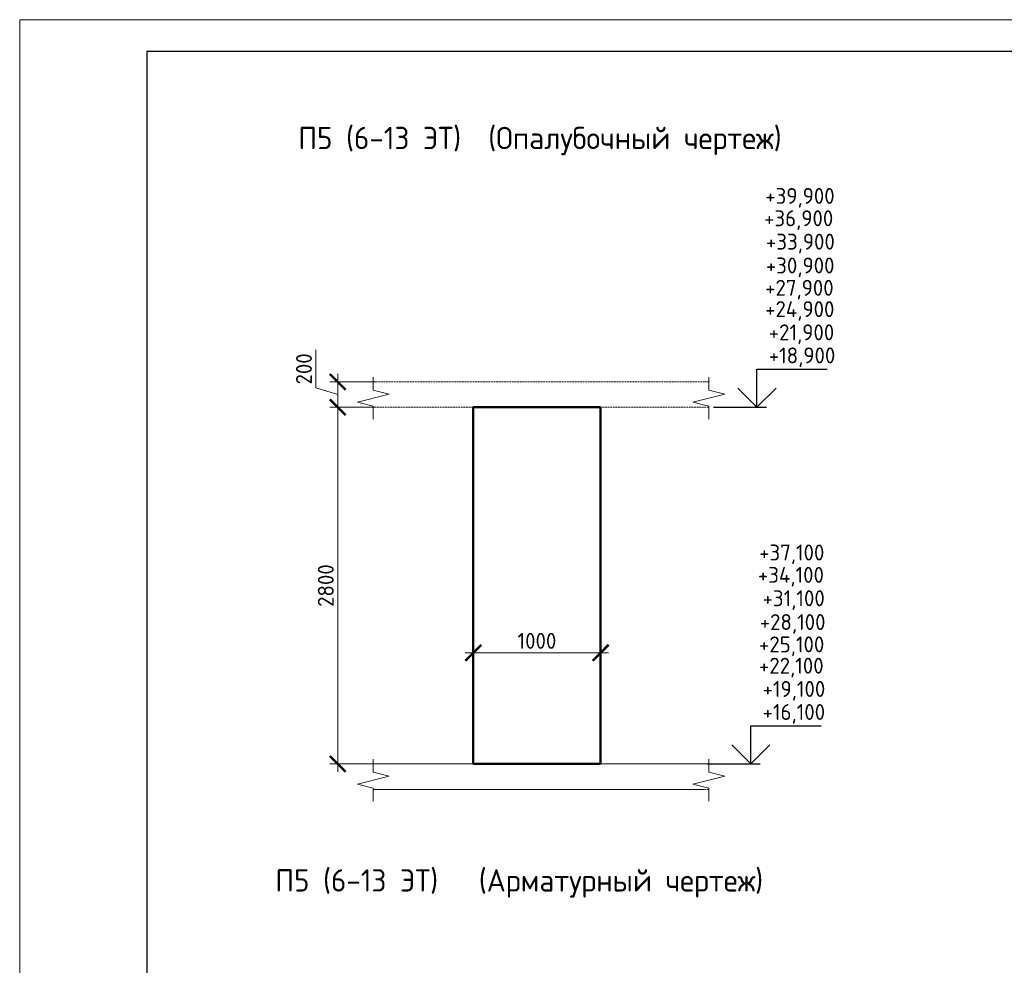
# Model space of a CAD drawing. Header units: millimetres. Extents: x 369815 to 1481759, y -423071 to -27917.
# Tile 219 of 380: x 632859 to 648328, y -250924 to -236074. Entities that reach past the tile are written whole.
import ezdxf

# ---------------------------------------------------------------- set-up
doc = ezdxf.new("R2010")
doc.units = ezdxf.units.MM
doc.linetypes.add('01 Штриховая _4 мм_', pattern=[6, 3.5, -2.5])
for name, color, linetype, lineweight in [('AF_Perekritie', 90, 'Continuous', 18), ('AF_Stena', 90, 'Continuous', 18), ('KR_Fundament', 253, 'Continuous', 18), ('РАЗМЕРЫ', 1, 'Continuous', 9), ('ТОНКИЕ', 7, 'Continuous', 9)]:
    doc.layers.add(name, color=color, linetype=linetype, lineweight=lineweight)
doc.layers.add('ТОЛСТЫЕ_ОСНОВНЫЕ', color=6, linetype='Continuous')
doc.styles.add('GOST-2.304_Type-B', font='GOST_Common.ttf')
doc.dimstyles.new('мой 25', dxfattribs={"dimscale": 100, "dimtxt": 2.5, "dimasz": 2.5, "dimexe": 1.25, "dimexo": 0.625, "dimtad": 1, "dimdec": 0, "dimlfac": 0.5, "dimtxsty": 'GOST-2.304_Type-B', "dimblk": 'ARCHTICK', "dimcen": 2.5, "dimdle": 1.25, "dimaunit": 1, "dimadec": 1, "dimazin": 2, "dimtfac": 1, "dimtdec": 0, "dimtmove": 1, "dimatfit": 3, "dimfxl": 6, "dimfxlon": 1, "dimtfill": 1, "dimlwd": -1, "dimlwe": -1, "dimarcsym": 0})

# ---------------------------------------------------------------- blocks, each defined once
blk = doc.blocks.new('_ArchTick')
at = {"color": 0, "linetype": 'ByBlock', "const_width": 0.15}
blk.add_lwpolyline([(-0.5, -0.5), (0.5, 0.5)], dxfattribs=at)
blk = doc.blocks.new('*D915')
at = {"layer": 'DEFPOINTS', "color": 0, "transparency": 16777216}
for p in [(641985, -243997), (639985, -244218), (641985, -246016)]:
    blk.add_point(p, dxfattribs=at)
at = {"layer": 'РАЗМЕРЫ', "color": 0, "linetype": 'Continuous', "transparency": 16777216}
for p, q in [((639985, -245416), (639985, -246141)), ((641985, -245416), (641985, -246141)), ((639860, -246016), (642110, -246016))]:
    blk.add_line(p, q, dxfattribs=at)
at = {"layer": 'РАЗМЕРЫ', "color": 0, "transparency": 16777216, "xscale": 250, "yscale": 250, "zscale": 250, "rotation": 180}
blk.add_blockref('_ArchTick', (639985, -246016), dxfattribs=at)
at = {"layer": 'РАЗМЕРЫ', "color": 0, "transparency": 16777216, "xscale": 250, "yscale": 250, "zscale": 250}
blk.add_blockref('_ArchTick', (641985, -246016), dxfattribs=at)
at = {"layer": 'РАЗМЕРЫ', "color": 0, "transparency": 16777216, "insert": (640985, -245829), "char_height": 250, "attachment_point": 5, "style": 'GOST-2.304_Type-B', "bg_fill": 3, "box_fill_scale": 1.1, "bg_fill_color": 256, "bg_fill_true_color": 13158600, "bg_fill_transparency": 0}
blk.add_mtext('1000', dxfattribs=at)
blk = doc.blocks.new('*D936')
at = {"layer": 'DEFPOINTS', "color": 0, "transparency": 16777216}
for p in [(638775, -241761), (637856, -242161), (638775, -242161)]:
    blk.add_point(p, dxfattribs=at)
at = {"layer": 'РАЗМЕРЫ', "color": 0, "linetype": 'Continuous', "transparency": 16777216}
for p, q in [((637512, -241858), (637512, -241258)), ((638456, -241761), (637731, -241761)), ((637856, -241636), (637856, -242286)), ((637856, -241961), (637512, -241858)), ((638456, -242161), (637731, -242161))]:
    blk.add_line(p, q, dxfattribs=at)
at = {"layer": 'РАЗМЕРЫ', "color": 0, "transparency": 16777216, "xscale": 250, "yscale": 250, "zscale": 250}
for p, rotation in [((637856, -241761), 90), ((637856, -242161), 270)]:
    blk.add_blockref('_ArchTick', p, dxfattribs=dict(at, rotation=rotation))
at = {"layer": 'РАЗМЕРЫ', "color": 0, "transparency": 16777216, "insert": (637325, -241558), "char_height": 250, "attachment_point": 5, "rotation": 90, "style": 'GOST-2.304_Type-B', "bg_fill": 3, "box_fill_scale": 1.1, "bg_fill_color": 256, "bg_fill_true_color": 13158600, "bg_fill_transparency": 0}
blk.add_mtext('200', dxfattribs=at)
blk = doc.blocks.new('*U78')
at = {"layer": 'ТОЛСТЫЕ_ОСНОВНЫЕ', "color": 6}
blk.add_lwpolyline([(20, 5), (415, 5), (415, 292), (20, 292)], close=True, dxfattribs=at)
at = {"layer": 'ТОНКИЕ'}
blk.add_lwpolyline([(0, 0), (420, 0), (420, 297), (0, 297)], close=True, dxfattribs=at)
blk = doc.blocks.new('*D939')
at = {"layer": 'DEFPOINTS', "color": 0, "transparency": 16777216}
for p in [(638775, -242161), (637856, -247761), (639334, -247761)]:
    blk.add_point(p, dxfattribs=at)
at = {"layer": 'РАЗМЕРЫ', "color": 0, "linetype": 'Continuous', "transparency": 16777216}
for p, q in [((637856, -242036), (637856, -247886)), ((638456, -242161), (637731, -242161)), ((638456, -247761), (637731, -247761))]:
    blk.add_line(p, q, dxfattribs=at)
at = {"layer": 'РАЗМЕРЫ', "color": 0, "transparency": 16777216, "xscale": 250, "yscale": 250, "zscale": 250}
for p, rotation in [((637856, -242161), 90), ((637856, -247761), 270)]:
    blk.add_blockref('_ArchTick', p, dxfattribs=dict(at, rotation=rotation))
at = {"layer": 'РАЗМЕРЫ', "color": 0, "transparency": 16777216, "insert": (637668, -244961), "char_height": 250, "attachment_point": 5, "rotation": 90, "style": 'GOST-2.304_Type-B', "bg_fill": 3, "box_fill_scale": 1.1, "bg_fill_color": 256, "bg_fill_true_color": 13158600, "bg_fill_transparency": 0}
blk.add_mtext('2800', dxfattribs=at)

msp = doc.modelspace()

# ---------------------------------------------------------------- linework, layer by layer
at = {"elevation": 3100}
for points in [[(644441, -241561.3), (645546.3, -241561.3)], [(644441, -242161.3), (644441, -241561.3)], [(644741, -241861.3), (644441, -242161.3), (644141, -241861.3)], [(643756.4, -242161.3), (644591, -242161.3)], [(644344.3, -247161.3), (645449.5, -247161.3)], [(644344.3, -247761.3), (644344.3, -247161.3)], [(644644.3, -247461.3), (644344.3, -247761.3), (644044.3, -247461.3)], [(643659.7, -247761.3), (644494.3, -247761.3)]]:
    msp.add_lwpolyline(points, dxfattribs=at)
at = {"layer": 'AF_Perekritie', "linetype": '01 Штриховая _4 мм_', "lineweight": 9}
for p, q in [((643605.2, -241761.3, 3100), (638414.4, -241761.3, 3100)), ((643605.3, -241761.3, 3100), (643686.7, -241761.3, 3100)), ((638414.4, -242161.3, 3100), (643605.2, -242161.3, 3100)), ((643686.7, -242161.3, 3100), (643605.3, -242161.3, 3100)), ((643605.3, -247761.3, 3100), (643686.7, -247761.3, 3100)), ((643686.7, -248161.3, 3100), (643605.3, -248161.3, 3100))]:
    msp.add_line(p, q, dxfattribs=at)
at = {"layer": 'AF_Stena', "lineweight": 50}
for p, q in [((641985.2, -242161.3, 3100), (639985.2, -242161.3, 3100)), ((639985.2, -242161.3, 3100), (639985.2, -247761.3, 3100)), ((641985.2, -247761.3, 3100), (641985.2, -242161.3, 3100)), ((639985.2, -247761.3, 3100), (641985.2, -247761.3, 3100))]:
    msp.add_line(p, q, dxfattribs=at)
at = {"layer": 'AF_Stena', "lineweight": 20, "elevation": 3100}
for points in [[(638414.4, -241836.3), (638414.4, -241686.3)], [(643686.7, -241836.3), (643686.7, -241686.3)], [(638414.4, -241836.3), (638414.4, -241891.3)], [(638414.4, -241891.3), (638664.4, -241953.8)], [(643686.7, -241836.3), (643686.7, -241891.3)], [(643686.7, -241891.3), (643936.7, -241953.8)], [(638664.4, -241953.8), (638164.4, -242078.8)], [(638164.4, -242078.8), (638414.4, -242141.3)], [(643936.7, -241953.8), (643436.7, -242078.8)], [(643436.7, -242078.8), (643686.7, -242141.3)], [(638414.4, -242141.3), (638414.4, -242196.3)], [(638414.4, -242196.3), (638414.4, -242346.3)], [(643686.7, -242141.3), (643686.7, -242196.3)], [(643686.7, -242196.3), (643686.7, -242346.3)], [(643686.7, -247836.3), (643686.7, -247686.3)], [(643936.7, -247953.8), (643436.7, -248078.8)], [(643686.7, -247836.3), (643686.7, -247891.3)], [(643686.7, -247891.3), (643936.7, -247953.8)], [(638164.4, -248078.8), (638414.4, -248141.3)], [(643436.7, -248078.8), (643686.7, -248141.3)], [(638414.4, -248141.3), (638414.4, -248196.3)], [(638414.4, -248196.3), (638414.4, -248346.3)], [(643686.7, -248141.3), (643686.7, -248196.3)], [(643686.7, -248196.3), (643686.7, -248346.3)]]:
    msp.add_lwpolyline(points, dxfattribs=at)
at = {"layer": 'KR_Fundament', "lineweight": 9}
for p, q in [((643686.7, -247761.3, 3100), (638414.4, -247761.3, 3100)), ((638414.4, -248161.3, 3100), (643605.2, -248161.3, 3100))]:
    msp.add_line(p, q, dxfattribs=at)

# ---------------------------------------------------------------- texts
at = {"style": 'GOST-2.304_Type-B'}
for s, p in [('+39,900', (644572.6, -238966.4, 3100)), ('+36,900', (644553.8, -239317.8, 3100)), ('+33,900', (644583.6, -239685.1, 3100)), ('+30,900', (644582.1, -240059, 3100)), ('+27,900', (644570.3, -240409.7, 3100)), ('+24,900', (644570.3, -240744.4, 3100)), ('+21,900', (644626.9, -241109.4, 3100)), ('+18,900', (644626.9, -241471.3, 3100)), ('+37,100', (644475.9, -244566.4, 3100)), ('+34,100', (644457, -244917.8, 3100)), ('+31,100', (644530.2, -245285.1, 3100)), ('+28,100', (644485.3, -245659, 3100)), ('+25,100', (644473.5, -246009.7, 3100)), ('+22,100', (644473.5, -246344.4, 3100)), ('+19,100', (644530.2, -246709.4, 3100)), ('+16,100', (644530.2, -247071.3, 3100))]:
    msp.add_text(s, height=250, dxfattribs=at).set_placement(p)
at = {"layer": 'РАЗМЕРЫ', "char_height": 350, "attachment_point": 5, "style": 'GOST-2.304_Type-B'}
for s, width, insert in [('П5 (6-13 ЭТ)  (Опалубочный чертеж)', 9816.088, (641032.1, -237979.8, 3100)), ('П5 (6-13 ЭТ)   (Арматурный чертеж)', 10326.693, (640706.4, -249638.7, 3100))]:
    msp.add_mtext_dynamic_manual_height_columns(s, width=width, gutter_width=625, heights=[0], dxfattribs=dict(at, insert=insert))

# ---------------------------------------------------------------- next in the draw order: dimensions: what is measured, and where the dimension line sits
at = {"layer": 'РАЗМЕРЫ', "color": 146}
dim = msp.add_linear_dim(base=(637855.9, -242161.3, 3100), p1=(638774.9, -241761.3, 3100), p2=(638774.9, -242161.3, 3100), angle=90, dimstyle='мой 25', dxfattribs=at)
dim.commit()
dim.dimension.update_dxf_attribs({"geometry": '*D936', "text_midpoint": (637324.7, -241795.7, 3100)})
at = {"layer": 'РАЗМЕРЫ', "color": 146, "true_color": 0x006272}
dim = msp.add_linear_dim(base=(641985.2, -246016.1, 3100), p1=(639985.2, -244218, 3100), p2=(641985.2, -243997.5, 3100), dimstyle='мой 25', dxfattribs=at)
dim.commit()
dim.dimension.update_dxf_attribs({"geometry": '*D915', "text_midpoint": (640985.2, -245828.6, 3100)})

# ---------------------------------------------------------------- next in the draw order: block references
at = {"xscale": 100, "yscale": 100, "zscale": 100}
msp.add_blockref('*U78', (632858.9, -265774.1, 3100), dxfattribs=at)

# ---------------------------------------------------------------- next in the draw order: dimensions: what is measured, and where the dimension line sits
at = {"layer": 'РАЗМЕРЫ', "color": 146}
dim = msp.add_linear_dim(base=(637855.9, -247761.3, 3100), p1=(638774.9, -242161.3, 3100), p2=(639333.6, -247761.3, 3100), angle=90, dimstyle='мой 25', dxfattribs=at)
dim.commit()
dim.dimension.update_dxf_attribs({"geometry": '*D939', "text_midpoint": (637668.4, -244961.3, 3100)})

# ---------------------------------------------------------------- next in the draw order: linework, layer by layer
at = {"layer": 'AF_Stena', "lineweight": 20, "elevation": 3100}
for points in [[(638414.4, -247836.3), (638414.4, -247686.3)], [(638664.4, -247953.8), (638164.4, -248078.8)], [(638414.4, -247836.3), (638414.4, -247891.3)], [(638414.4, -247891.3), (638664.4, -247953.8)]]:
    msp.add_lwpolyline(points, dxfattribs=at)
at = {"layer": 'KR_Fundament', "lineweight": 9}
msp.add_line((643605.2, -247761.3, 3100), (638414.4, -247761.3, 3100), dxfattribs=at)

doc.saveas('drawing.dxf')
